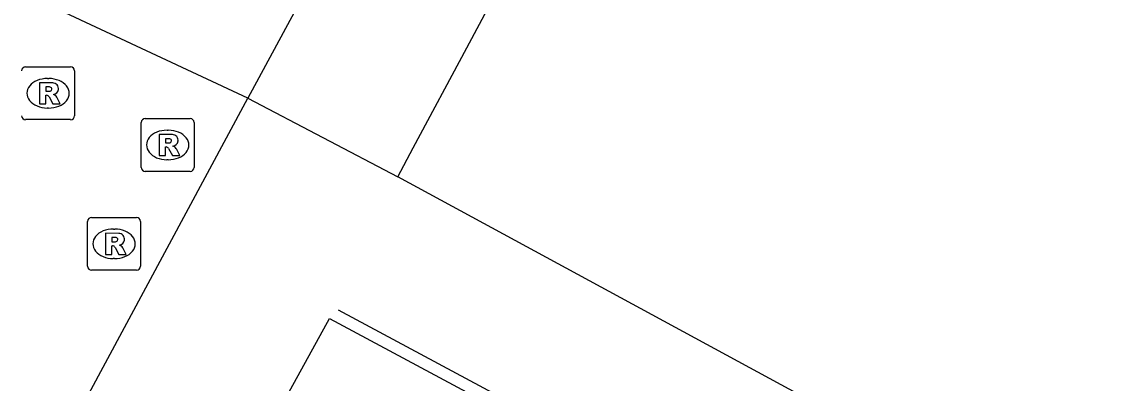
# Model space of a CAD drawing. Extents: x 159489 to 160304, y 383826 to 384530.
# Drawn here: x 159783.26 to 159803.76, y 384231.19 to 384238.05 of the extents above; entities that cross this region are included whole.
import ezdxf

# ---------------------------------------------------------------- set-up
doc = ezdxf.new("R2010")
doc.units = 0
for name, color, linetype in [('IMGEO_Lijnafwatering', 7, 'Continuous'), ('IMGEO_Pand', 7, 'Continuous'), ('IMGEO_Rijbaan_lokaal_gesloten', 7, 'Continuous'), ('IMGEO_Rijbaan_lokaal_open', 7, 'Continuous'), ('IMGEO_Rioolput', 7, 'Continuous'), ('IMGEO_Voetpad_open', 7, 'Continuous')]:
    doc.layers.add(name, color=color, linetype=linetype)

msp = doc.modelspace()

# ---------------------------------------------------------------- linework, layer by layer
at = {"layer": 'IMGEO_Lijnafwatering'}
msp.add_lwpolyline([(159806.04, 384223.562), (159789.261, 384232.575)], dxfattribs=at)
at = {"layer": 'IMGEO_Pand'}
for points in [[(159790.384, 384235.106), (159790.678, 384235.657), (159791.689, 384237.551), (159794.97, 384243.698), (159805.217, 384262.896)], [(159832.355, 384213.828), (159806.759, 384227.581), (159806.333, 384226.788), (159806.58, 384226.639), (159806.455, 384226.373), (159790.384, 384235.106)]]:
    msp.add_lwpolyline(points, dxfattribs=at)
at = {"layer": 'IMGEO_Rijbaan_lokaal_gesloten'}
for points in [[(159787.543, 384236.596), (159783.032, 384238.709)], [(159784.49, 384230.909), (159787.543, 384236.596)]]:
    msp.add_lwpolyline(points, dxfattribs=at)
at = {"layer": 'IMGEO_Rijbaan_lokaal_open'}
msp.add_lwpolyline([(159803.136, 384265.59), (159798.51, 384256.983), (159790.427, 384241.94), (159787.543, 384236.596)], dxfattribs=at)
at = {"layer": 'IMGEO_Rioolput'}
for p, q in [((159783.338, 384237.188), (159784.19, 384237.188)), ((159783.751, 384236.968), (159783.776, 384236.968)), ((159784.264, 384237.114), (159784.264, 384236.262)), ((159783.774, 384236.408), (159783.749, 384236.408)), ((159784.19, 384236.188), (159783.338, 384236.188)), ((159785.527, 384235.282), (159785.527, 384236.134)), ((159785.602, 384236.208), (159786.454, 384236.208)), ((159786.528, 384236.134), (159786.528, 384235.282)), ((159786.015, 384235.988), (159786.04, 384235.988)), ((159786.038, 384235.428), (159786.013, 384235.428)), ((159786.454, 384235.208), (159785.602, 384235.208)), ((159784.512, 384233.409), (159784.512, 384234.261)), ((159784.587, 384234.335), (159785.439, 384234.335)), ((159785.513, 384234.261), (159785.513, 384233.409)), ((159785, 384234.115), (159785.025, 384234.115)), ((159785.023, 384233.555), (159784.998, 384233.555)), ((159785.439, 384233.335), (159784.587, 384233.335))]:
    msp.add_line(p, q, dxfattribs=at)
for points in [[(159783.338, 384237.188), (159784.19, 384237.188)], [(159784.264, 384237.114), (159784.264, 384236.262)], [(159783.852, 384236.886), (159783.6, 384236.888), (159783.6, 384236.488)], [(159783.778, 384236.807), (159783.724, 384236.807), (159783.724, 384236.726)], [(159783.724, 384236.726), (159783.776, 384236.726)], [(159783.6, 384236.488), (159783.724, 384236.488), (159783.724, 384236.65), (159783.735, 384236.65)], [(159783.782, 384236.621), (159783.853, 384236.488), (159783.993, 384236.488), (159783.928, 384236.614)], [(159784.19, 384236.188), (159783.338, 384236.188)], [(159785.527, 384235.282), (159785.527, 384236.134)], [(159785.602, 384236.208), (159786.454, 384236.208)], [(159786.528, 384236.134), (159786.528, 384235.282)], [(159786.116, 384235.906), (159785.864, 384235.908), (159785.864, 384235.508)], [(159786.042, 384235.827), (159785.988, 384235.827), (159785.988, 384235.746)], [(159785.988, 384235.746), (159786.04, 384235.746)], [(159785.864, 384235.508), (159785.988, 384235.508), (159785.988, 384235.67), (159785.999, 384235.67)], [(159786.046, 384235.641), (159786.117, 384235.508), (159786.257, 384235.508), (159786.192, 384235.634)], [(159786.454, 384235.208), (159785.602, 384235.208)], [(159784.512, 384233.409), (159784.512, 384234.261)], [(159784.587, 384234.335), (159785.439, 384234.335)], [(159785.513, 384234.261), (159785.513, 384233.409)], [(159785.101, 384234.033), (159784.849, 384234.035), (159784.849, 384233.635)], [(159785.027, 384233.954), (159784.973, 384233.954), (159784.973, 384233.873)], [(159784.973, 384233.873), (159785.025, 384233.873)], [(159784.849, 384233.635), (159784.973, 384233.635), (159784.973, 384233.797), (159784.984, 384233.797)], [(159785.031, 384233.768), (159785.102, 384233.635), (159785.242, 384233.635), (159785.177, 384233.761)], [(159785.439, 384233.335), (159784.587, 384233.335)]]:
    msp.add_lwpolyline(points, dxfattribs=at)
for centre, radius, start, end in [((159783.34, 384237.112), 0.0765, 91.552, 178.448), ((159783.34, 384237.112), 0.0765, 91.552, 178.448), ((159784.188, 384237.112), 0.0765, 1.552, 88.448), ((159784.188, 384237.112), 0.0765, 1.552, 88.448), ((159783.76, 384236.915), 0.19, 274.7715, 282.9687), ((159783.784, 384236.711), 0.0964, 77.0061, 93.1865), ((159783.798, 384236.768), 0.0378, 276.6634, 79.6772), ((159783.851, 384236.776), 0.109, 350.3612, 89.416), ((159783.849, 384236.776), 0.112, 277.5842, 350.9817), ((159783.734, 384236.597), 0.0533, 26.0293, 88.6989), ((159783.833, 384236.561), 0.108, 29.5134, 73.7905), ((159783.34, 384236.264), 0.0765, 181.552, 268.448), ((159783.34, 384236.264), 0.0765, 181.552, 268.448), ((159784.188, 384236.264), 0.0765, 271.552, 358.448), ((159784.188, 384236.264), 0.0765, 271.552, 358.448), ((159785.604, 384236.132), 0.0765, 91.552, 178.448), ((159785.604, 384236.132), 0.0765, 91.552, 178.448), ((159786.452, 384236.132), 0.0765, 1.552, 88.448), ((159786.452, 384236.132), 0.0765, 1.552, 88.448), ((159786.115, 384235.796), 0.109, 350.3612, 89.416), ((159786.024, 384235.935), 0.19, 274.7715, 282.9687), ((159786.048, 384235.731), 0.0964, 77.0061, 93.1865), ((159786.062, 384235.788), 0.0378, 276.6634, 79.6772), ((159786.113, 384235.796), 0.112, 277.5842, 350.9817), ((159785.998, 384235.617), 0.0533, 26.0293, 88.6989), ((159786.097, 384235.581), 0.108, 29.5134, 73.7905), ((159785.604, 384235.284), 0.0765, 181.552, 268.448), ((159785.604, 384235.284), 0.0765, 181.552, 268.448), ((159786.452, 384235.284), 0.0765, 271.552, 358.448), ((159786.452, 384235.284), 0.0765, 271.552, 358.448), ((159784.589, 384234.259), 0.0765, 91.552, 178.448), ((159784.589, 384234.259), 0.0765, 91.552, 178.448), ((159785.437, 384234.259), 0.0765, 1.552, 88.448), ((159785.437, 384234.259), 0.0765, 1.552, 88.448), ((159785.009, 384234.062), 0.19, 274.7715, 282.9687), ((159785.033, 384233.858), 0.0964, 77.0061, 93.1865), ((159785.047, 384233.915), 0.0378, 276.6634, 79.6772), ((159785.1, 384233.923), 0.109, 350.3612, 89.416), ((159785.098, 384233.923), 0.112, 277.5842, 350.9817), ((159784.983, 384233.744), 0.0533, 26.0293, 88.6989), ((159785.082, 384233.708), 0.108, 29.5134, 73.7905), ((159784.589, 384233.411), 0.0765, 181.552, 268.448), ((159784.589, 384233.411), 0.0765, 181.552, 268.448), ((159785.437, 384233.411), 0.0765, 271.552, 358.448), ((159785.437, 384233.411), 0.0765, 271.552, 358.448)]:
    msp.add_arc(centre, radius, start, end, dxfattribs=at)
for centre, major_axis, ratio, start_param, end_param in [((159783.75, 384236.688), (-0.387, 0.002), 0.722429, 4.712389, 7.853982), ((159783.775, 384236.688), (-0.39, 0.002), 0.717154, 1.570796, 4.712389), ((159786.014, 384235.708), (-0.387, 0.002), 0.722429, 4.712389, 7.853982), ((159786.039, 384235.708), (-0.39, 0.002), 0.717154, 1.570796, 4.712389), ((159784.999, 384233.835), (-0.387, 0.002), 0.722429, 4.712389, 7.853982), ((159785.024, 384233.835), (-0.39, 0.002), 0.717154, 1.570796, 4.712389)]:
    msp.add_ellipse(centre, major_axis=major_axis, ratio=ratio, start_param=start_param, end_param=end_param, dxfattribs=at)
at = {"layer": 'IMGEO_Voetpad_open'}
for points in [[(159787.543, 384236.596), (159790.384, 384235.106)], [(159890.081, 384178.186), (159887.304, 384172.975), (159886.537, 384173.398), (159786.238, 384227.228), (159789.088, 384232.417), (159890.081, 384178.186)]]:
    msp.add_lwpolyline(points, dxfattribs=at)

doc.saveas('drawing.dxf')
